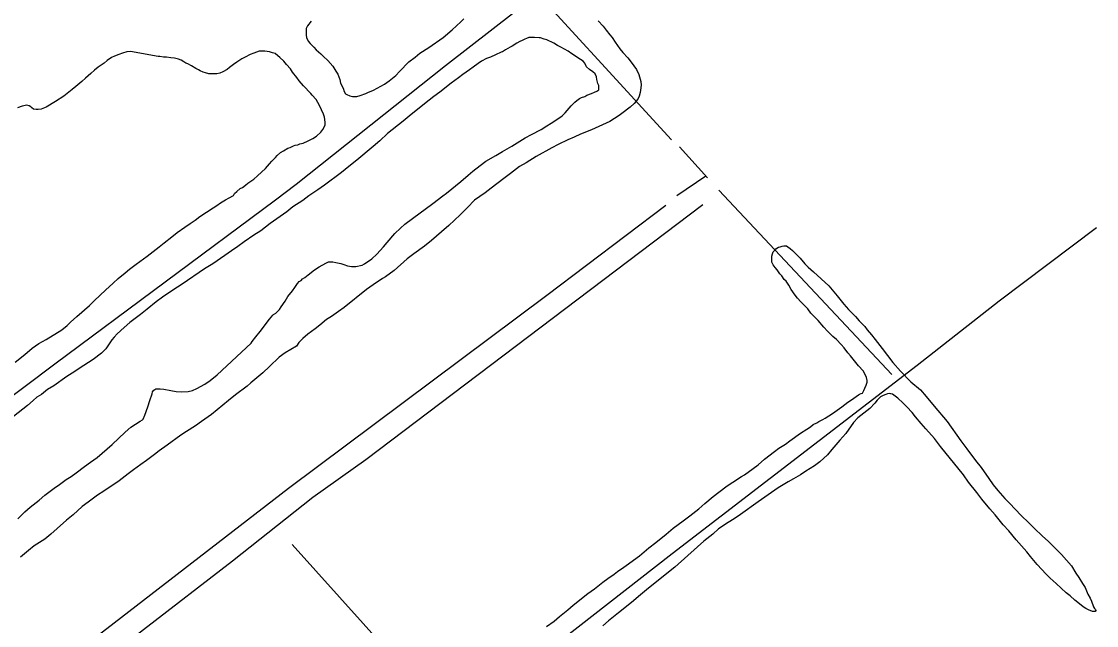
# Model space of a CAD drawing. Extents: x 3281947 to 3319794, y 715894 to 741249.
# Drawn here: x 3289117 to 3291216, y 729808 to 730987 of the extents above; entities that cross this region are included whole.
import ezdxf

# ---------------------------------------------------------------- set-up
doc = ezdxf.new("R2010")
doc.units = 0
doc.layers.add('V-SITE-VEGE', color=7, linetype='Continuous')
doc.layers.add('V-TOPO-SHOR', color=7, linetype='Continuous')

msp = doc.modelspace()

# ---------------------------------------------------------------- linework, layer by layer
at = {"layer": 'V-SITE-VEGE'}
for points in [[(3289683.2, 730987.9), (3289676, 730978.8), (3289673.4, 730973.4), (3289673.2, 730960.4), (3289674, 730955.8), (3289676.9, 730949), (3289681, 730944.4), (3289688, 730937.1), (3289693, 730931.6), (3289701.7, 730923.9), (3289707.1, 730918.8), (3289715.8, 730911.2), (3289725.3, 730899.7), (3289731, 730890), (3289735.2, 730884.1), (3289738.8, 730873.6), (3289740.4, 730866.8), (3289745.7, 730856.7), (3289747.7, 730850.8), (3289750.2, 730846.1), (3289752.3, 730844.9), (3289758.5, 730842.3), (3289763.5, 730840.9), (3289771.9, 730840.8), (3289778.7, 730842.8), (3289790, 730846.9), (3289793.4, 730848.5), (3289804.8, 730853), (3289826.4, 730864.5), (3289835.2, 730871), (3289848, 730881.4), (3289855.6, 730889.7), (3289873.9, 730908.3), (3289886.2, 730917.8), (3289895.1, 730925.2), (3289912.4, 730936.3), (3289940.8, 730955.7), (3289958.2, 730971), (3289975.2, 730986.7), (3289981.1, 730992.5)], [(3290243.2, 730988.3), (3290253.2, 730978.1), (3290258.9, 730970), (3290265.9, 730961.1), (3290270.9, 730955.6), (3290276.7, 730946.7), (3290280.8, 730940), (3290285.7, 730934), (3290291.1, 730926.8), (3290301, 730916.2), (3290308, 730907.7), (3290317.9, 730893.3), (3290322.8, 730883.6), (3290326.4, 730870.2), (3290327.2, 730862.6), (3290326.2, 730853), (3290325.3, 730848.4), (3290323.1, 730841.3), (3290321, 730835.8), (3290313.7, 730827.1), (3290305.7, 730820.1), (3290289.6, 730807.7), (3290284, 730803.6), (3290265.9, 730792.1), (3290230, 730775.8), (3290208.9, 730767.2), (3290196.7, 730761.5), (3290184, 730756.2), (3290165, 730747.2), (3290152.8, 730740.3), (3290122.4, 730723.5), (3290102.9, 730711.5), (3290089.4, 730703.8), (3290072, 730690.6), (3290061.4, 730682.7), (3290045.3, 730670.3), (3290034.3, 730662.1), (3290022.4, 730652.6), (3290002.1, 730638.2), (3289988.1, 730624.1), (3289973.7, 730610), (3289951.6, 730588.9), (3289937.2, 730576.9), (3289917.6, 730560), (3289904.1, 730548.8), (3289883.7, 730533.6)], [(3289499.4, 730297.4), (3289565.6, 730359.4), (3289567.8, 730362.3), (3289575, 730371.5), (3289583.1, 730382.3), (3289601.9, 730406.3), (3289608.3, 730413.8), (3289609.6, 730415.5), (3289613.8, 730417.9), (3289621, 730425), (3289624.4, 730430.4), (3289632.5, 730441.6), (3289637.7, 730450.4), (3289646.2, 730461.6), (3289651.3, 730467.8), (3289656.5, 730475.7), (3289659.5, 730479.9), (3289663.3, 730481.9), (3289666.2, 730484.8), (3289670.9, 730487.7), (3289676.8, 730492.6), (3289689.5, 730502.5), (3289698.4, 730508.3), (3289711.5, 730515.7), (3289717, 730518.1), (3289725, 730518), (3289731.3, 730516.7), (3289740.9, 730514.9), (3289746.7, 730513.1), (3289754.2, 730510.5), (3289761.4, 730509.2), (3289770.2, 730509), (3289782.8, 730511.8), (3289787, 730514.3), (3289801.4, 730524.2), (3289811.2, 730532.8), (3289824.4, 730547.4), (3289831.6, 730555.7), (3289846.5, 730573.5), (3289857.1, 730583.8), (3289865.6, 730591.7), (3289880.9, 730602.4), (3289920.7, 730631.7), (3289940.2, 730647), (3289947.4, 730652.3), (3289975.3, 730675), (3289989.3, 730687), (3289998.7, 730694.9), (3290013.1, 730706), (3290024.1, 730714.2), (3290043.5, 730725.7), (3290056.6, 730733.1), (3290074.8, 730743.8), (3290084.9, 730750), (3290100.6, 730759.8), (3290112.8, 730766.8), (3290132.3, 730776.6), (3290142.8, 730783.2), (3290151.3, 730788.9), (3290160.6, 730794.7), (3290172.9, 730803.3), (3290178.8, 730809.1), (3290190.3, 730822.4), (3290197.6, 730829.9), (3290201.8, 730833.2), (3290206.9, 730836.9), (3290210.7, 730838.5), (3290217, 730841), (3290221.2, 730843.4), (3290230.5, 730846.6), (3290236.4, 730849.1), (3290240.6, 730851.1), (3290244.4, 730854), (3290244.5, 730862), (3290242.5, 730866.2), (3290240.9, 730874.2), (3290240.1, 730879.2), (3290237.3, 730885.2), (3290233.1, 730888.6), (3290226.1, 730893.7), (3290220.7, 730898.8), (3290217, 730905.6), (3290214.1, 730909.8), (3290208.7, 730912.8), (3290203.3, 730916.2), (3290197, 730920.5), (3290192.1, 730924.3), (3290185, 730929), (3290170.4, 730937.2), (3290163.7, 730940.2), (3290156.7, 730944.5), (3290143.3, 730951), (3290137.9, 730952.7), (3290130.4, 730954.9), (3290127.9, 730955.4), (3290119.1, 730955.9), (3290110.7, 730956), (3290107.7, 730955.6), (3290103.1, 730954), (3290100.1, 730952.8), (3290094.7, 730949.9)], [(3290094.7, 730949.9), (3290090.4, 730948.3), (3290084.5, 730944.6), (3290075.6, 730938.8), (3290071.4, 730937.2), (3290062.1, 730931.5), (3290056.2, 730928.2), (3290054.1, 730927.4), (3290043.1, 730922.1), (3290033, 730917.6), (3290025.4, 730914.7), (3290015.3, 730909.4), (3290009.3, 730905.3), (3289999.2, 730897.9), (3289992, 730892.9), (3289979.3, 730883.9), (3289970.8, 730877.3), (3289956, 730867), (3289934.4, 730849.2), (3289922.5, 730840.6), (3289904.3, 730826.5), (3289874.2, 730802.6), (3289862.3, 730792.3), (3289832.2, 730768.3), (3289817, 730754.3), (3289804.2, 730743.1), (3289772, 730716.2), (3289756.7, 730704.3), (3289742.3, 730692.7), (3289708.9, 730667.6), (3289696.2, 730658.9), (3289678.4, 730646.6), (3289666.5, 730637.9), (3289647.1, 730625.2), (3289635.2, 730615.7), (3289603, 730592.6), (3289584.4, 730578.6), (3289571.3, 730569.9), (3289552.2, 730557.2), (3289539.5, 730548.1), (3289527.7, 730539.4), (3289514.1, 730530.4)], [(3289659.5, 730871.2), (3289655, 730878), (3289646.7, 730888.2), (3289642.6, 730894.5), (3289634.7, 730903.4), (3289629.8, 730909.4), (3289621.5, 730916.6), (3289618.2, 730920.4), (3289612.4, 730924.7), (3289607.3, 730926), (3289601.5, 730927.8), (3289592.7, 730929.1), (3289581.4, 730929.3), (3289570.8, 730925.6), (3289563.7, 730922.8), (3289554, 730917.5), (3289547.6, 730914.2), (3289537.9, 730907.6), (3289531.1, 730903.5), (3289523.5, 730897.3), (3289518.8, 730893.2), (3289510.4, 730888.7), (3289504.5, 730886.2), (3289499, 730885), (3289489.4, 730884.7), (3289483.5, 730885.2), (3289476.4, 730886.6), (3289472.2, 730887.9), (3289466.4, 730890.5), (3289463, 730892.6), (3289457.6, 730895.6), (3289449.3, 730900.8), (3289442.2, 730904.2), (3289438, 730906), (3289434.3, 730908.5), (3289428.9, 730911.5), (3289423.9, 730913.3), (3289416.3, 730915.5), (3289409.2, 730916), (3289400.4, 730917.4), (3289394.6, 730917.8), (3289387.4, 730918.8), (3289384.5, 730918.8), (3289330.5, 730928.3), (3289323.4, 730928), (3289314.5, 730925.6), (3289307.8, 730922.7), (3289298.9, 730919.5), (3289293, 730917.1), (3289284.6, 730911.3), (3289278.6, 730905.9), (3289267.2, 730897.7), (3289260, 730891.9), (3289252.8, 730885.7), (3289242.2, 730876.2), (3289235, 730870), (3289223.5, 730860.5), (3289216.7, 730854.7), (3289206.6, 730846.5), (3289200.2, 730841.1), (3289184.1, 730830.8), (3289165.5, 730820.1), (3289155.8, 730816.1), (3289149.9, 730815.3), (3289145.8, 730815.4), (3289141.1, 730815.8), (3289137.4, 730818.8), (3289135.8, 730820.5), (3289132.4, 730822.7), (3289128.2, 730823.6), (3289118.6, 730822), (3289109.7, 730818.8)], [(3289105, 730322.2), (3289124.1, 730337.4), (3289138.5, 730349.8), (3289151.2, 730358.5), (3289165.5, 730366.7), (3289196.4, 730385.2), (3289206.6, 730393.8), (3289213.4, 730400.5), (3289225.3, 730411.6), (3289249.9, 730433.1), (3289260.1, 730442.6), (3289281.7, 730462.5), (3289296.6, 730476.6), (3289306.3, 730485.3), (3289319.9, 730496.8), (3289328.4, 730503.8), (3289341.1, 730513.3), (3289362.7, 730529), (3289386, 730547.6), (3289395.8, 730555), (3289411, 730567), (3289421.2, 730575.2), (3289436.4, 730585.9), (3289446.6, 730592.9), (3289456.7, 730599.5), (3289465.6, 730606.5), (3289478.7, 730615.2), (3289491.4, 730623.4), (3289498.6, 730627.9), (3289505.8, 730632.9), (3289516, 730639), (3289523.1, 730643.1), (3289531.6, 730647.6), (3289533.3, 730651.4), (3289537.6, 730655.5), (3289544.4, 730660.9), (3289548.6, 730663.3), (3289554.5, 730667.5), (3289559.6, 730671.6), (3289571, 730679.4), (3289578.2, 730686), (3289586.3, 730693.1), (3289593.5, 730700.1), (3289601.6, 730709.2), (3289605.9, 730714.6), (3289613.1, 730721.7), (3289616.9, 730725.8), (3289623.3, 730731.2), (3289628.8, 730734.5), (3289637.2, 730739.8), (3289641.9, 730741.4), (3289648.6, 730744.3), (3289652, 730745.5), (3289657, 730746.7), (3289660.8, 730748.3), (3289667.2, 730749.9), (3289677.3, 730754), (3289686.1, 730758.9), (3289693.3, 730763.4), (3289701.8, 730770.8), (3289705.7, 730776.2), (3289710, 730785), (3289710, 730790.4), (3289709.3, 730800.1), (3289707.3, 730806), (3289703.2, 730814.9), (3289700.4, 730820.8), (3289695.9, 730829.2), (3289692.6, 730834.7), (3289684.7, 730843.6), (3289682.2, 730846.6), (3289667.8, 730861.5), (3289659.5, 730871.2)], [(3290422.4, 730022.3), (3290439.8, 730036.3), (3290451.2, 730046.2), (3290467.8, 730059.9), (3290478.8, 730068.5), (3290495.3, 730080.9), (3290506.3, 730087.9), (3290522.8, 730099), (3290529.2, 730102.7), (3290545.7, 730114.6), (3290555.4, 730122.1), (3290568.1, 730132.8), (3290587.6, 730147.7), (3290596.1, 730154.3), (3290608.8, 730162.5), (3290617.7, 730168.7), (3290638, 730183.5), (3290650.7, 730191.3), (3290657.9, 730196.2), (3290663, 730200.4), (3290670.2, 730204.1), (3290674, 730206.5), (3290681.6, 730210.6), (3290686.6, 730213.1), (3290700.6, 730222.1), (3290719.2, 730234.9), (3290730.7, 730244), (3290737.8, 730248.5), (3290746.7, 730255.1), (3290751.8, 730258.4), (3290753.5, 730259.6), (3290756.9, 730261.2), (3290759, 730261.6), (3290762, 730267.1), (3290764.1, 730271.2), (3290766.7, 730277.1), (3290767.2, 730279.6), (3290768.5, 730282.9), (3290768.5, 730286.7), (3290767.3, 730292.2), (3290765.3, 730296.8), (3290760.4, 730305.2), (3290751.3, 730315.4), (3290736, 730334.5), (3290730.6, 730340.4), (3290723.2, 730350.2), (3290717.8, 730356.6), (3290708.7, 730366.3), (3290701.7, 730372.3), (3290690.9, 730382.5), (3290683.5, 730390.6), (3290672.7, 730403.7), (3290658.7, 730418.1), (3290652.5, 730426.2), (3290638.8, 730440.2), (3290632.6, 730447.4), (3290627.6, 730452.9), (3290620.2, 730463.9), (3290615.7, 730472.4), (3290610, 730480.4), (3290606.2, 730483.8), (3290601.7, 730490.6), (3290598, 730494.8), (3290593, 730502.5), (3290588.9, 730507.1), (3290585.2, 730512.2), (3290582.3, 730517.3), (3290582.5, 730529.4), (3290583.4, 730534), (3290585.1, 730537.4), (3290588.1, 730541.1), (3290589.8, 730543.6), (3290595.3, 730546.5), (3290598.7, 730547.3), (3290602.5, 730548.5), (3290605.8, 730549.3), (3290610.8, 730549.2), (3290613.8, 730547.1), (3290618.3, 730544.1), (3290622.5, 730540.3), (3290631.2, 730531.8), (3290637.8, 730525), (3290646.9, 730514.4), (3290653.5, 730507.6), (3290663.9, 730498.6), (3290693.7, 730471), (3290709.8, 730451.9), (3290722.6, 730435.4), (3290731.7, 730425.2), (3290745.4, 730411.6), (3290752.8, 730403.1), (3290763.6, 730391.6), (3290768.6, 730385.3), (3290776.8, 730375.5), (3290783.8, 730366.6), (3290797.4, 730349.2), (3290818.5, 730321.7), (3290833.4, 730304.7), (3290853.7, 730283.9), (3290872.3, 730268.1), (3290883.9, 730255)], [(3289514.1, 730530.4), (3289490.9, 730514.3), (3289474.8, 730504.5), (3289431.2, 730474.4), (3289413, 730462.9), (3289392.7, 730448.9), (3289380.4, 730439.8), (3289363, 730425.8), (3289349.9, 730415.5), (3289329.1, 730399.8), (3289318.1, 730389.9), (3289304.1, 730377.5), (3289298.2, 730371.3), (3289293.9, 730365.9), (3289287.1, 730355.9), (3289281.9, 730348), (3289273.8, 730340.1), (3289257.7, 730327.7), (3289229.8, 730309.6), (3289221.4, 730303.9), (3289205.7, 730294), (3289180.7, 730276.3), (3289168.5, 730268.9), (3289156.2, 730259.4), (3289147.3, 730253.7), (3289140.1, 730247.5), (3289129.1, 730237.5), (3289101.9, 730216.5)], [(3289883.7, 730533.6), (3289870.6, 730524.1), (3289844.7, 730501), (3289828.2, 730488.6), (3289822.3, 730485.3), (3289803.7, 730473), (3289791, 730464.3), (3289747.3, 730429.2), (3289736.3, 730421.4), (3289722.8, 730411.5), (3289713, 730405.3), (3289699.9, 730394.6), (3289690.6, 730387.6), (3289676.6, 730376.9), (3289666.4, 730368.6), (3289659.2, 730360.7), (3289654.5, 730353.2), (3289632.1, 730340.5), (3289620.2, 730331.9), (3289601.5, 730314.1), (3289588.4, 730301.2), (3289565.5, 730282.2), (3289557.8, 730275.6), (3289535.4, 730258.7), (3289521.4, 730247.6), (3289488.3, 730220.3), (3289468.9, 730206.7), (3289457, 730198.1), (3289439.7, 730187), (3289428.2, 730180), (3289402, 730160.2), (3289386.3, 730149.1), (3289377.4, 730142), (3289361.7, 730130.1), (3289350.3, 730122.3), (3289336.3, 730112.4), (3289325.7, 730104.1), (3289308, 730090.9), (3289277.9, 730070.3), (3289265.6, 730062.5), (3289247.4, 730049.3), (3289235.6, 730040.3), (3289218.6, 730024.5), (3289205, 730013.8), (3289186.8, 729997.7), (3289174.9, 729986.9), (3289163, 729977), (3289141.9, 729963.9), (3289131.3, 729954.8), (3289115.2, 729942)], [(3289110.3, 730016.3), (3289123.9, 730030), (3289134.5, 730039.1), (3289151.8, 730053.1), (3289162.9, 730062.6), (3289181.1, 730076.6), (3289191.7, 730083.6), (3289204.8, 730093.5), (3289214.5, 730099.3), (3289224.3, 730106.3), (3289240.4, 730118.6), (3289252.2, 730127.3), (3289264.9, 730136.4), (3289294.2, 730161.6), (3289319.7, 730185.6), (3289330.7, 730195.5), (3289348.9, 730207.4), (3289353.5, 730209.5), (3289355.2, 730211.1), (3289358.3, 730219.1), (3289363.9, 730235.3), (3289368.3, 730247.5), (3289372.7, 730260.4), (3289373.1, 730264.6), (3289375.7, 730267.9), (3289379.9, 730270.4), (3289388.3, 730270.3), (3289395.4, 730269.8), (3289408.8, 730267.1), (3289419.7, 730265.2), (3289430.2, 730264.3), (3289442.8, 730264.9), (3289451.6, 730266.9), (3289460, 730271), (3289475.7, 730279.6), (3289485.8, 730286.2), (3289499.4, 730297.4)], [(3291018.5, 730024.2), (3291008.2, 730036.1), (3290992.5, 730054.8), (3290982.2, 730067.9), (3290966.5, 730088.2), (3290956.2, 730102.6), (3290911.6, 730157.7), (3290899.6, 730173), (3290883.1, 730192.1), (3290873.6, 730202.3), (3290862.8, 730215.4), (3290856.2, 730223.9), (3290845.9, 730235.3), (3290838, 730242.6), (3290828.1, 730251.9), (3290817.7, 730260), (3290814.8, 730260.5), (3290812.7, 730260.9), (3290808, 730260.6), (3290805.1, 730259.4), (3290799.6, 730257.3), (3290794.5, 730254.5), (3290787.8, 730248.3), (3290783.5, 730242.4), (3290773.3, 730232.1), (3290750, 730213.5), (3290741.9, 730204.4), (3290726.5, 730183.2), (3290715, 730170.3), (3290711.2, 730165.8), (3290699.7, 730151.7), (3290690.7, 730141.3), (3290676.3, 730127.6), (3290665.7, 730120.2), (3290648.8, 730109.5), (3290638.2, 730102.5), (3290624.3, 730094.3), (3290614.1, 730088.6), (3290594.7, 730076.7), (3290555.7, 730049.9), (3290521.4, 730024.8), (3290508.8, 730016.5), (3290496.9, 730009.1), (3290478.3, 729996.8), (3290466.8, 729986.9), (3290449.5, 729972.8), (3290437.1, 729961.7), (3290392.6, 729922.4), (3290357.8, 729893.9), (3290337.9, 729878.2), (3290326, 729868.3), (3290308.2, 729853), (3290282.8, 729833.2), (3290263.7, 729817.5), (3290252.3, 729807.6)], [(3290883.9, 730255), (3290899.2, 730236.3), (3290924.4, 730206.2), (3290951.2, 730168.6), (3290962.7, 730152.9), (3290979.6, 730130.4), (3290990.8, 730116.4), (3291006, 730094.9), (3291014.7, 730083), (3291023.7, 730071.6), (3291037.4, 730055.9), (3291046.1, 730046.9), (3291068.8, 730022.7), (3291084.2, 730008.7), (3291094.1, 729998.1), (3291110.7, 729982.8), (3291121.9, 729973), (3291137.6, 729957.2), (3291148, 729946.6), (3291157.5, 729935.6), (3291167, 729925), (3291176, 729910.6), (3291181.8, 729902.1), (3291188.8, 729890.3), (3291193.7, 729882.7), (3291199.4, 729869.2), (3291203.5, 729862), (3291206.4, 729855.7), (3291210.4, 729844.7), (3291212.5, 729841.8), (3291214.1, 729839.6), (3291214.9, 729837.5), (3291213.2, 729835.5), (3291208.2, 729835.9), (3291200.7, 729839), (3291195.3, 729841.6), (3291190.3, 729845), (3291179.9, 729853.1), (3291174.1, 729857.8), (3291165, 729866.3), (3291157.1, 729872.3), (3291137.2, 729890.6), (3291125.6, 729900.8), (3291118.1, 729908.4), (3291100.3, 729927.5), (3291087.5, 729942.8), (3291080.1, 729952.1), (3291059.4, 729975.5), (3291044.9, 729992.8), (3291034.2, 730005.1), (3291018.5, 730024.2)], [(3290142.3, 729806.1), (3290157.6, 729816.8), (3290167.8, 729825.9), (3290184.3, 729838.7), (3290194.5, 729847.8), (3290223.3, 729870.9), (3290236, 729880), (3290252.1, 729892.8), (3290261.8, 729899.8), (3290274.5, 729908.4), (3290280.9, 729913.4), (3290293.6, 729922), (3290302.5, 729928.6), (3290312.2, 729936), (3290323.7, 729944.3), (3290341.9, 729959.6), (3290355.9, 729970.3), (3290376.2, 729986.8), (3290389.4, 729998), (3290409.3, 730012.4), (3290422.4, 730022.3)]]:
    msp.add_lwpolyline(points, dxfattribs=at)
at = {"layer": 'V-TOPO-SHOR'}
for p, q in [((3290456.6, 730681.9), (3290402.1, 730742.6)), ((3290397.1, 730647.6), (3290453.5, 730686)), ((3290479, 730657.8), (3290816.5, 730298)), ((3289645.9, 729966.1), (3289964.4, 729612.4))]:
    msp.add_line(p, q, dxfattribs=at)
for points in [[(3290386.7, 730755.9), (3290063.2, 731109.4), (3289797.8, 731409.2), (3289773.1, 731435.4), (3289765.5, 731446.9), (3289757.1, 731458.5), (3289754.2, 731462.2)], [(3290125.5, 731041.3), (3289945.3, 730900.3), (3289653.5, 730669.3), (3289613.3, 730638.1)], [(3289613.3, 730638.1), (3289182.4, 730318.6), (3288834.5, 730056.9), (3288119.9, 729527.1), (3287909.9, 729367.6), (3287709.2, 729233.4), (3287436.6, 729026), (3287010.4, 728706.9), (3286421.4, 728238.1)], [(3288410.2, 729148), (3289043.3, 729617.1), (3289638.7, 730076.5), (3290143.3, 730453), (3290375.2, 730628.5)], [(3290447.7, 730629.1), (3289789.6, 730131.4), (3289686.2, 730057.9), (3289529.5, 729933.6), (3289181.7, 729665.6), (3288902.7, 729461.3), (3288755.4, 729349.7)], [(3291216.1, 730584.7), (3291026, 730441.5), (3290866, 730315.8), (3290388, 729948.4), (3289955.9, 729611.4), (3289367.2, 729169.3), (3288762.5, 728690.6), (3288757.3, 728690.3), (3288752.5, 728692.1), (3288748.5, 728693.7)]]:
    msp.add_lwpolyline(points, dxfattribs=at)

doc.saveas('drawing.dxf')
